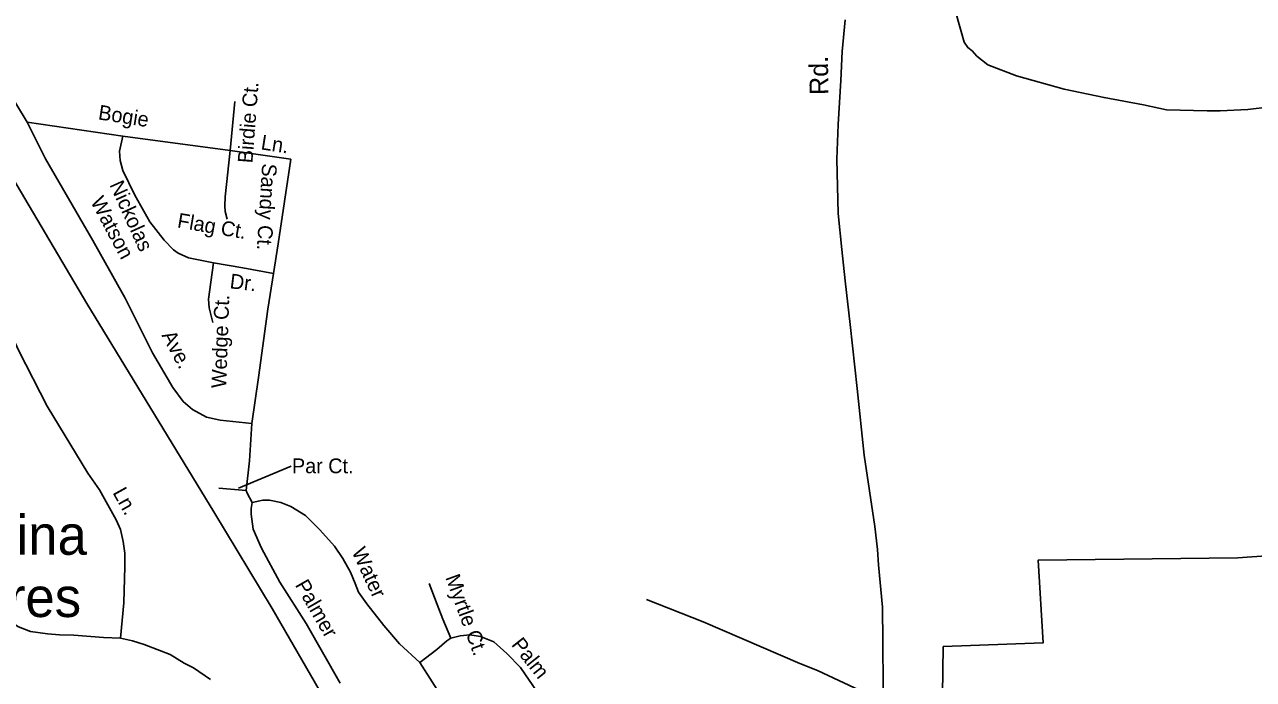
# Model space of a CAD drawing. Extents: x 2104537 to 2336408, y 34176 to 229611.
# Drawn here: x 2129867 to 2136097, y 57565 to 60881 of the extents above; entities that cross this region are included whole.
import ezdxf

# ---------------------------------------------------------------- set-up
doc = ezdxf.new("R2010")
doc.units = 0
for name, color, linetype in [('Exist Boundary Political City Limit New', 7, 'Continuous'), ('Exist Civil Demographics City Label', 7, 'Continuous'), ('Exist Road Non-System Type 51', 7, 'Continuous'), ('Exist Road Non-System Type 51 Label', 7, 'Continuous'), ('Exist Road Secondary Type 51 Attributed', 7, 'Continuous'), ('Exist Road Secondary Type 51 Label', 7, 'Continuous'), ('Map Preparation Boundary City Limit Buffer Line', 7, 'Continuous')]:
    doc.layers.add(name, color=color, linetype=linetype)

msp = doc.modelspace()

# ---------------------------------------------------------------- linework, layer by layer
at = {"layer": 'Exist Boundary Political City Limit New'}
for points in [[(2128811.8, 61776.2), (2129551, 60531.8), (2130182.5, 59468.6), (2130825.8, 58413), (2131122.2, 57923.7)], [(2132688, 53449.5), (2134117.8, 55157.5), (2134251.8, 54649.5), (2134837.5, 53896.6), (2135852.8, 54514.1), (2134523.8, 56393.1), (2134548.8, 56886.9), (2134517.5, 57243.2), (2134523.8, 57730.8), (2135030, 57749.6), (2135005, 58168.4), (2136017.2, 58180.9), (2137260.8, 58268.4), (2137854.2, 58337.1), (2138066.8, 58412.1), (2138348, 58643.4), (2139079, 59387.3), (2139160.2, 59543.6), (2139564.5, 60049.6), (2139883.8, 60356.5), (2140072.5, 60331.2)], [(2131122.2, 57923.7), (2131792.2, 56764.2), (2132366.2, 55731.7), (2133259.8, 54136.9), (2132688, 53449.5)]]:
    msp.add_lwpolyline(points, dxfattribs=at)
at = {"layer": 'Exist Road Non-System Type 51'}
for points in [[(2129273.5, 61412.7), (2129373.8, 61246.3), (2129467.2, 61073), (2129615.4, 60826.7), (2129765.8, 60573.6), (2129879.7, 60386.7)], [(2136140, 60458.9), (2136067.9, 60450.5), (2135928, 60444), (2135862.1, 60443.6), (2135656.1, 60448.6), (2135539.8, 60474.1), (2135339.7, 60511.1), (2135137.4, 60554.4), (2134895.3, 60621.5), (2134751, 60676.8), (2134694.7, 60720.5), (2134670.6, 60748.2), (2134648.6, 60764.4), (2134630.5, 60792.3), (2134589.9, 60936.1)], [(2130909.2, 60242.6), (2130932, 60492)], [(2129879.7, 60386.7), (2130364.5, 60315.5)], [(2131018.6, 58861.3), (2130859, 58877.2), (2130788.4, 58893.2), (2130717.7, 58932), (2130669.9, 58973), (2130617.5, 59043.7), (2130514.9, 59219.3), (2130375.9, 59495.2), (2130211.8, 59787), (2129972.5, 60201.1), (2129879.7, 60386.7)], [(2130824.9, 59674.8), (2130697.2, 59699.9), (2130644.8, 59722.7), (2130622, 59740.9), (2130574.2, 59788.8), (2130501.2, 59882.3), (2130426, 60016.8), (2130364.5, 60142.2), (2130350.8, 60192.4), (2130348.5, 60240.3), (2130364.5, 60315.5)], [(2130364.5, 60315.5), (2130909.2, 60242.6)], [(2130909.2, 60242.6), (2130884.1, 60008.2), (2130881.8, 59962.6), (2130884.1, 59935.2), (2130893.2, 59896.4)], [(2130909.2, 60242.6), (2131216.8, 60199.2)], [(2131216.8, 60199.2), (2131153, 59770.6)], [(2129231.8, 60144.6), (2129295.6, 60134.9), (2129351.7, 60119), (2129383.9, 60103.3), (2129419.9, 60081.3), (2129451.9, 60055.4), (2129488.2, 60013.7), (2129522.3, 59965.8), (2129587.1, 59834.2), (2129617.5, 59746.4), (2129664, 59638.5), (2129775.2, 59363), (2129837.5, 59229.3), (2129980.7, 58947.9), (2130186.5, 58608.9), (2130246.9, 58525.1), (2130331.2, 58373.5), (2130353.6, 58323.5), (2130365.9, 58263.5), (2130374.2, 58203.7), (2130374.5, 58135.7), (2130369.3, 57951.7), (2130352.1, 57773.6)], [(2131153, 59770.6), (2131128, 59620.1)], [(2130824.9, 59674.8), (2130811.2, 59577.2), (2130799.8, 59490.6), (2130802.1, 59447.3), (2130820.3, 59372)], [(2131128, 59620.1), (2130973, 59649.7), (2130824.9, 59674.8)], [(2131128, 59620.1), (2131100.6, 59440.4), (2131052.8, 59093.9), (2131018.6, 58861.3)], [(2131018.6, 58861.3), (2131006.5, 58672.5), (2130990.5, 58522)], [(2129158.5, 58594.3), (2129280.5, 58590.7), (2129350.7, 58555.2), (2129382.7, 58531.3), (2129412.9, 58495.2), (2129433.2, 58459.4), (2129461.4, 58393.6), (2129525.8, 58259.8), (2129584.5, 58124.1), (2129628.7, 58050.4), (2129683.3, 57970.6), (2129723.3, 57920.9), (2129783.6, 57865), (2129835.8, 57831.1), (2129896, 57807.7), (2129982.1, 57795.8), (2130044, 57790.4), (2130115.8, 57788.6), (2130265.9, 57777.2), (2130352.1, 57773.6)], [(2130990.5, 58522), (2130851.5, 58533.4)], [(2130990.5, 58522), (2130995.1, 58508.3), (2131020.2, 58460.4)], [(2131020.2, 58460.4), (2131015.6, 58430.8), (2131015.6, 58401.2), (2131024.7, 58325.9), (2131068, 58230.2), (2131161.5, 58056.9), (2131293.6, 57847.1), (2131466.9, 57546.1)], [(2131020.2, 58460.4), (2131074.9, 58471.8), (2131109, 58471.8), (2131166, 58460.4), (2131216.2, 58439.9), (2131291.4, 58394.3)], [(2131291.4, 58394.3), (2131364.3, 58321.4), (2131437.2, 58239.3), (2131480.5, 58177.7), (2131519.3, 58107), (2131542.1, 58050), (2131560.3, 58006.7), (2131601.3, 57947.4), (2131687.9, 57838), (2131767.7, 57744.5), (2131870.2, 57651)], [(2132027.5, 57773.7), (2131986.5, 57869.4), (2131959.1, 57944.7), (2131918.1, 58049.6)], [(2134219.2, 57456.7), (2134129, 57496.1), (2133886.4, 57609.1), (2133796.6, 57644.6), (2133307.5, 57856.5), (2133018.9, 57969.1)], [(2130352.1, 57773.6), (2130414.2, 57759.9), (2130472.3, 57742.1), (2130604.5, 57690.6), (2130676.5, 57646.9), (2130722.6, 57623.3), (2130809.1, 57563.6)], [(2131870.2, 57651), (2131956.8, 57716.7), (2132007, 57760), (2132027.5, 57773.7)], [(2132027.5, 57773.7), (2132075.4, 57785.1), (2132123.2, 57789.6), (2132177.9, 57782.8), (2132246.3, 57755.4), (2132312.4, 57696.2), (2132380.7, 57625.5), (2132465.1, 57502.3), (2132494.7, 57456.7)], [(2131870.2, 57651), (2132120.9, 57258.4)]]:
    msp.add_lwpolyline(points, dxfattribs=at)
at = {"layer": 'Exist Road Non-System Type 51 Label'}
msp.add_lwpolyline([(2131217.9, 58645.2), (2130951.2, 58533.6)], dxfattribs=at)
at = {"layer": 'Exist Road Secondary Type 51 Attributed'}
msp.add_lwpolyline([(2134027, 60905.8), (2134012.1, 60744.4), (2134005.7, 60597.9), (2133990.9, 60375), (2133984.5, 60198.8), (2133990.9, 59924.9), (2134010, 59742.3), (2134027, 59583.1), (2134052.4, 59362.3), (2134088.5, 59037.5), (2134123.8, 58700.1), (2134177.5, 58338.5), (2134190.4, 58222.2), (2134196, 58144.5), (2134215.8, 57931.3), (2134217.7, 57756.6), (2134218.3, 57684.4), (2134220.1, 57602.2), (2134220.1, 57536.4), (2134219.2, 57456.7), (2134209.9, 57316.4), (2134196.7, 56750.9), (2134198.7, 56674.1)], dxfattribs=at)
at = {"layer": 'Map Preparation Boundary City Limit Buffer Line'}
for points in [[(2128811.8, 61776.2), (2129551, 60531.8), (2130182.5, 59468.6), (2130825.8, 58413), (2131122.2, 57923.7)], [(2132688, 53449.5), (2134117.8, 55157.5), (2134251.8, 54649.5), (2134837.5, 53896.6), (2135852.8, 54514.1), (2134523.8, 56393.1), (2134548.8, 56886.9), (2134517.5, 57243.2), (2134523.8, 57730.8), (2135030, 57749.6), (2135005, 58168.4), (2136017.2, 58180.9), (2137260.8, 58268.4), (2137854.2, 58337.1), (2138066.8, 58412.1), (2138348, 58643.4), (2139079, 59387.3), (2139160.2, 59543.6), (2139564.5, 60049.6), (2139883.8, 60356.5), (2140072.5, 60331.2)], [(2131122.2, 57923.7), (2131792.2, 56764.2), (2132366.2, 55731.7), (2133259.8, 54136.9), (2132688, 53449.5)]]:
    msp.add_lwpolyline(points, dxfattribs=at)

# ---------------------------------------------------------------- texts
at = {"layer": 'Exist Civil Demographics City Label'}
for s, p in [('Carolina', (2129186.6, 58196)), ('Shores', (2129305.8, 57880.7))]:
    msp.add_text(s, height=200, dxfattribs=at).set_placement(p)
at = {"layer": 'Exist Road Non-System Type 51 Label'}
for s, rotation, p in [('Birdie Ct.', 85.56018, (2131021.4, 60177.3)), ('Bogie', 351.09544, (2130236.6, 60401.3)), ('Ln.', 351.09544, (2131061.5, 60249.6)), ('Sandy Ct.', 266.44192, (2131071.4, 60179.4)), ('Nickolas', 294.35529, (2130295.8, 60070.1)), ('Watson', 298.03056, (2130198.7, 59985.7)), ('Flag Ct.', 350.21458, (2130637.3, 59854.1)), ('Dr.', 353.11603, (2130904.2, 59546)), ('Wedge Ct.', 88.02569, (2130888.5, 59038.7)), ('Ave.', 298.03056, (2130559.7, 59307.6)), ('Ln.', 299.09407, (2130311, 58511)), ('Water', 294.75628, (2131523.4, 58212.4)), ('Palmer', 299.82447, (2131235.8, 58043.5)), ('Myrtle Ct.', 290.05003, (2131998.9, 58081.3)), ('Palm', 308.44463, (2132331.3, 57739.6))]:
    msp.add_text(s, height=75, rotation=rotation, dxfattribs=at).set_placement(p)
msp.add_text('Par Ct.', height=75, dxfattribs=at).set_placement((2131222.2, 58608.7))
at = {"layer": 'Exist Road Secondary Type 51 Label'}
msp.add_text('Rd.', height=95, rotation=90.53478, dxfattribs=at).set_placement((2133941.5, 60525.2))

doc.saveas('drawing.dxf')
